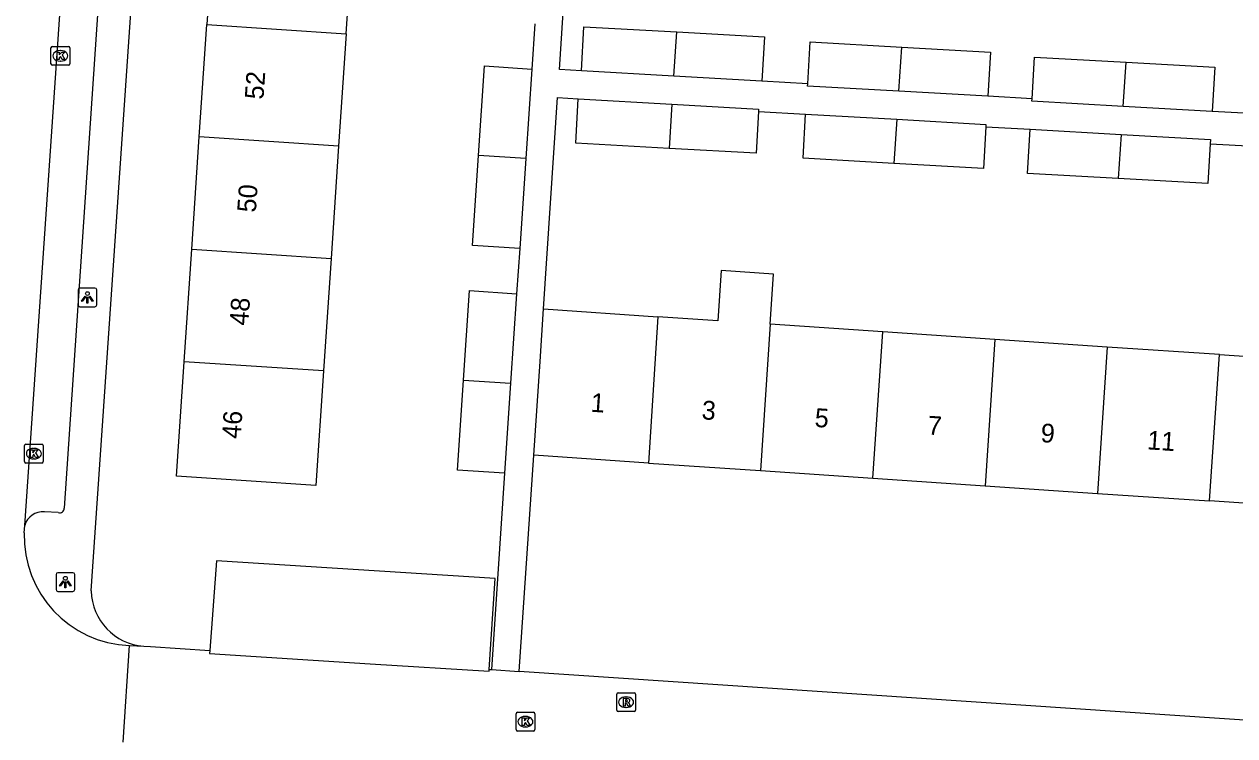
# Model space of a CAD drawing. Extents: x 161848 to 162726, y 385382 to 386521.
# Drawn here: x 162036.6 to 162101.1, y 385926.3 to 385964.2 of the extents above; entities that cross this region are included whole.
import ezdxf

# ---------------------------------------------------------------- set-up
doc = ezdxf.new("R2010")
doc.units = 0
for name, color, linetype in [('IMGEO_Kolk', 7, 'Continuous'), ('IMGEO_Lichtpunt', 7, 'Continuous'), ('IMGEO_Pand', 7, 'Continuous'), ('IMGEO_Pand_nummerreeks', 7, 'Continuous'), ('IMGEO_Rijbaan_lokaal_open', 7, 'Continuous'), ('IMGEO_Rioolput', 7, 'Continuous'), ('IMGEO_Voetpad_open', 7, 'Continuous'), ('IMGEO_Woonerf_open', 7, 'Continuous')]:
    doc.layers.add(name, color=color, linetype=linetype)

msp = doc.modelspace()

# ---------------------------------------------------------------- linework, layer by layer
at = {"layer": 'IMGEO_Kolk'}
for p, q in [((162038.004, 385962.078), (162038.004, 385962.93)), ((162038.079, 385963.004), (162038.931, 385963.004)), ((162038.492, 385962.784), (162038.517, 385962.784)), ((162039.005, 385962.93), (162039.005, 385962.078)), ((162038.931, 385962.004), (162038.079, 385962.004)), ((162038.515, 385962.224), (162038.49, 385962.224)), ((162036.665, 385941.807), (162037.517, 385941.807)), ((162036.59, 385940.881), (162036.59, 385941.733)), ((162037.078, 385941.587), (162037.103, 385941.587)), ((162037.591, 385941.733), (162037.591, 385940.881)), ((162037.517, 385940.807), (162036.665, 385940.807)), ((162037.101, 385941.027), (162037.076, 385941.027)), ((162062.803, 385926.6), (162062.803, 385927.452)), ((162062.878, 385927.526), (162063.73, 385927.526)), ((162063.291, 385927.306), (162063.316, 385927.306)), ((162063.804, 385927.452), (162063.804, 385926.6)), ((162063.73, 385926.526), (162062.878, 385926.526)), ((162063.314, 385926.746), (162063.289, 385926.746))]:
    msp.add_line(p, q, dxfattribs=at)
for points in [[(162038.004, 385962.078), (162038.004, 385962.93)], [(162038.079, 385963.004), (162038.931, 385963.004)], [(162038.325, 385962.704), (162038.448, 385962.704), (162038.448, 385962.553), (162038.578, 385962.704), (162038.742, 385962.704), (162038.596, 385962.553), (162038.749, 385962.304), (162038.597, 385962.304), (162038.512, 385962.468), (162038.448, 385962.401), (162038.448, 385962.304), (162038.325, 385962.304), (162038.325, 385962.704)], [(162039.005, 385962.93), (162039.005, 385962.078)], [(162038.931, 385962.004), (162038.079, 385962.004)], [(162036.665, 385941.807), (162037.517, 385941.807)], [(162036.59, 385940.881), (162036.59, 385941.733)], [(162036.911, 385941.507), (162037.034, 385941.507), (162037.034, 385941.356), (162037.164, 385941.507), (162037.328, 385941.507), (162037.182, 385941.356), (162037.335, 385941.107), (162037.183, 385941.107), (162037.098, 385941.271), (162037.034, 385941.204), (162037.034, 385941.107), (162036.911, 385941.107), (162036.911, 385941.507)], [(162037.591, 385941.733), (162037.591, 385940.881)], [(162037.517, 385940.807), (162036.665, 385940.807)], [(162062.803, 385926.6), (162062.803, 385927.452)], [(162062.878, 385927.526), (162063.73, 385927.526)], [(162063.124, 385927.226), (162063.247, 385927.226), (162063.247, 385927.075), (162063.377, 385927.226), (162063.541, 385927.226), (162063.395, 385927.075), (162063.548, 385926.826), (162063.396, 385926.826), (162063.311, 385926.99), (162063.247, 385926.923), (162063.247, 385926.826), (162063.124, 385926.826), (162063.124, 385927.226)], [(162063.804, 385927.452), (162063.804, 385926.6)], [(162063.73, 385926.526), (162062.878, 385926.526)]]:
    msp.add_lwpolyline(points, dxfattribs=at)
for centre, start, end in [((162038.081, 385962.928), 91.55205, 178.44795), ((162038.081, 385962.928), 91.55205, 178.44795), ((162038.929, 385962.928), 1.55205, 88.44795), ((162038.929, 385962.928), 1.55205, 88.44795), ((162038.081, 385962.08), 181.55205, 268.44795), ((162038.081, 385962.08), 181.55205, 268.44795), ((162038.929, 385962.08), 271.55205, 358.44795), ((162038.929, 385962.08), 271.55205, 358.44795), ((162036.667, 385941.731), 91.55205, 178.44795), ((162036.667, 385941.731), 91.55205, 178.44795), ((162037.515, 385941.731), 1.55205, 88.44795), ((162037.515, 385941.731), 1.55205, 88.44795), ((162036.667, 385940.883), 181.55205, 268.44795), ((162036.667, 385940.883), 181.55205, 268.44795), ((162037.515, 385940.883), 271.55205, 358.44795), ((162037.515, 385940.883), 271.55205, 358.44795), ((162062.88, 385927.45), 91.55205, 178.44795), ((162062.88, 385927.45), 91.55205, 178.44795), ((162063.728, 385927.45), 1.55205, 88.44795), ((162063.728, 385927.45), 1.55205, 88.44795), ((162062.88, 385926.602), 181.55205, 268.44795), ((162062.88, 385926.602), 181.55205, 268.44795), ((162063.728, 385926.602), 271.55205, 358.44795), ((162063.728, 385926.602), 271.55205, 358.44795)]:
    msp.add_arc(centre, 0.0765, start, end, dxfattribs=at)
for centre, major_axis, ratio, start_param, end_param in [((162038.491, 385962.504), (-0.387, 0.002), 0.722429, 4.712389, 7.853982), ((162038.516, 385962.504), (-0.39, 0.002), 0.717154, 1.570796, 4.712389), ((162037.077, 385941.307), (-0.387, 0.002), 0.722429, 4.712389, 7.853982), ((162037.102, 385941.307), (-0.39, 0.002), 0.717154, 1.570796, 4.712389), ((162063.29, 385927.026), (-0.387, 0.002), 0.722429, 4.712389, 7.853982), ((162063.315, 385927.026), (-0.39, 0.002), 0.717154, 1.570796, 4.712389)]:
    msp.add_ellipse(centre, major_axis=major_axis, ratio=ratio, start_param=start_param, end_param=end_param, dxfattribs=at)
at = {"layer": 'IMGEO_Lichtpunt'}
for p, q in [((162040.348, 385950.132), (162039.54, 385950.132)), ((162040.348, 385950.132), (162039.54, 385950.132)), ((162039.446, 385950.037), (162039.446, 385949.23)), ((162039.446, 385950.037), (162039.446, 385949.23)), ((162040.442, 385949.23), (162040.442, 385950.037)), ((162040.442, 385949.23), (162040.442, 385950.037)), ((162039.54, 385949.136), (162040.348, 385949.136)), ((162039.54, 385949.136), (162040.348, 385949.136)), ((162038.272, 385934.867), (162038.272, 385934.06)), ((162038.272, 385934.867), (162038.272, 385934.06)), ((162039.174, 385934.962), (162038.366, 385934.962)), ((162039.174, 385934.962), (162038.366, 385934.962)), ((162039.268, 385934.06), (162039.268, 385934.867)), ((162039.268, 385934.06), (162039.268, 385934.867)), ((162038.366, 385933.966), (162039.174, 385933.966)), ((162038.366, 385933.966), (162039.174, 385933.966))]:
    msp.add_line(p, q, dxfattribs=at)
for points in [[(162039.82, 385949.701), (162039.859, 385949.673), (162039.671, 385949.411), (162039.633, 385949.438), (162039.82, 385949.701)], [(162039.922, 385949.653), (162039.969, 385949.653), (162039.969, 385949.331), (162039.922, 385949.331), (162039.922, 385949.653)], [(162040.032, 385949.673), (162040.07, 385949.7), (162040.257, 385949.438), (162040.218, 385949.41), (162040.032, 385949.673)], [(162038.646, 385934.531), (162038.685, 385934.503), (162038.497, 385934.241), (162038.459, 385934.268), (162038.646, 385934.531)], [(162038.748, 385934.483), (162038.795, 385934.483), (162038.795, 385934.161), (162038.748, 385934.161), (162038.748, 385934.483)], [(162038.858, 385934.503), (162038.896, 385934.53), (162039.083, 385934.268), (162039.044, 385934.24), (162038.858, 385934.503)]]:
    msp.add_lwpolyline(points, dxfattribs=at)
for centre in [(162039.945, 385949.835), (162038.771, 385934.665)]:
    msp.add_circle(centre, 0.0994, dxfattribs=at)
for centre, start, end in [((162039.54, 385950.037), 90, 180), ((162039.54, 385950.037), 90, 180), ((162040.348, 385950.037), 0, 90), ((162040.348, 385950.037), 0, 90), ((162039.54, 385949.23), 180, 270), ((162039.54, 385949.23), 180, 270), ((162040.348, 385949.23), 270, 0), ((162040.348, 385949.23), 270, 360), ((162038.366, 385934.867), 90, 180), ((162038.366, 385934.867), 90, 180), ((162039.174, 385934.867), 0, 90), ((162039.174, 385934.867), 0, 90), ((162038.366, 385934.06), 180, 270), ((162038.366, 385934.06), 180, 270), ((162039.174, 385934.06), 270, 0), ((162039.174, 385934.06), 270, 360)]:
    msp.add_arc(centre, 0.0946, start, end, dxfattribs=at)
at = {"layer": 'IMGEO_Pand'}
for points in [[(162046.721, 385970.155), (162046.317, 385964.168)], [(162053.748, 385963.681), (162053.944, 385966.589), (162056.027, 385966.449), (162056.236, 385969.535)], [(162045.913, 385958.181), (162046.317, 385964.168)], [(162046.317, 385964.168), (162053.748, 385963.681)], [(162066.294, 385961.702), (162066.427, 385964.056), (162071.379, 385963.776)], [(162071.219, 385961.424), (162071.379, 385963.776)], [(162071.379, 385963.776), (162076.044, 385963.512), (162075.911, 385961.158)], [(162053.748, 385963.681), (162053.343, 385957.691)], [(162078.358, 385961.02), (162078.484, 385963.249), (162083.369, 385962.973)], [(162083.212, 385960.62), (162083.369, 385962.973)], [(162083.369, 385962.973), (162088.101, 385962.705), (162087.968, 385960.351)], [(162090.323, 385960.218), (162090.449, 385962.441), (162095.331, 385962.165)], [(162060.809, 385957.199), (162061.127, 385961.967), (162063.64, 385961.799)], [(162063.64, 385961.799), (162063.323, 385957.033)], [(162095.173, 385959.812), (162095.331, 385962.165)], [(162095.331, 385962.165), (162100.066, 385961.897), (162099.933, 385959.543)], [(162071.219, 385961.424), (162066.294, 385961.702)], [(162075.911, 385961.158), (162071.219, 385961.424)], [(162083.212, 385960.62), (162078.351, 385960.895), (162078.358, 385961.02)], [(162087.968, 385960.351), (162083.212, 385960.62)], [(162070.964, 385957.572), (162065.986, 385957.853), (162066.119, 385960.207)], [(162066.119, 385960.207), (162071.119, 385959.925)], [(162071.119, 385959.925), (162070.964, 385957.572)], [(162071.119, 385959.925), (162075.736, 385959.663), (162075.729, 385959.54)], [(162095.173, 385959.812), (162090.316, 385960.087), (162090.323, 385960.218)], [(162075.729, 385959.54), (162075.603, 385957.309), (162070.964, 385957.572)], [(162082.952, 385956.771), (162078.113, 385957.044), (162078.246, 385959.398)], [(162078.246, 385959.398), (162083.109, 385959.123)], [(162099.933, 385959.543), (162095.173, 385959.812)], [(162083.109, 385959.123), (162082.952, 385956.771)], [(162087.856, 385958.724), (162087.73, 385956.5), (162082.952, 385956.771)], [(162083.109, 385959.123), (162087.863, 385958.854), (162087.856, 385958.724)], [(162094.916, 385955.964), (162090.081, 385956.237), (162090.214, 385958.591)], [(162090.214, 385958.591), (162095.073, 385958.317)], [(162045.509, 385952.194), (162045.913, 385958.181)], [(162053.343, 385957.691), (162045.913, 385958.181)], [(162095.073, 385958.317), (162094.916, 385955.964)], [(162095.073, 385958.317), (162099.831, 385958.047), (162099.818, 385957.822)], [(162053.343, 385957.691), (162052.94, 385951.71)], [(162099.818, 385957.822), (162099.698, 385955.693), (162094.916, 385955.964)], [(162063.003, 385952.234), (162060.49, 385952.402), (162060.809, 385957.199)], [(162063.323, 385957.033), (162060.809, 385957.199)], [(162063.323, 385957.033), (162063.003, 385952.234)], [(162045.105, 385946.207), (162045.509, 385952.194)], [(162045.509, 385952.194), (162052.94, 385951.71)], [(162052.94, 385951.71), (162052.535, 385945.719)], [(162076.352, 385948.202), (162076.53, 385950.87), (162073.749, 385951.058), (162073.569, 385948.39), (162070.373, 385948.605)], [(162060.002, 385945.229), (162060.319, 385949.993), (162062.832, 385949.825)], [(162062.832, 385949.825), (162062.515, 385945.064)], [(162063.747, 385941.22), (162064.084, 385946.209), (162064.273, 385949.017)], [(162064.273, 385949.017), (162070.373, 385948.605)], [(162070.373, 385948.605), (162069.859, 385940.808)], [(162076.352, 385948.202), (162075.835, 385940.404)], [(162082.354, 385947.797), (162076.352, 385948.202)], [(162081.834, 385939.999), (162082.354, 385947.797)], [(162088.332, 385947.393), (162082.354, 385947.797)], [(162088.332, 385947.393), (162087.814, 385939.596)], [(162094.32, 385946.989), (162088.332, 385947.393)], [(162094.32, 385946.989), (162093.802, 385939.192)], [(162100.309, 385946.585), (162094.32, 385946.989)], [(162099.785, 385938.788), (162100.309, 385946.585)], [(162100.309, 385946.585), (162106.298, 385946.181)], [(162052.535, 385945.719), (162052.123, 385939.607), (162044.693, 385940.108), (162045.105, 385946.207)], [(162052.535, 385945.719), (162045.105, 385946.207)], [(162062.195, 385940.26), (162059.682, 385940.428), (162060.002, 385945.229)], [(162060.002, 385945.229), (162062.515, 385945.064)], [(162062.515, 385945.064), (162062.195, 385940.26)], [(162069.859, 385940.808), (162063.747, 385941.22)], [(162069.859, 385940.808), (162075.835, 385940.404)], [(162075.835, 385940.404), (162081.834, 385939.999)], [(162081.834, 385939.999), (162087.814, 385939.596)], [(162087.814, 385939.596), (162093.802, 385939.192)], [(162093.802, 385939.192), (162099.785, 385938.788)], [(162105.776, 385938.384), (162099.785, 385938.788)], [(162061.373, 385929.812), (162061.69, 385934.656), (162046.826, 385935.595), (162046.474, 385930.817)], [(162046.474, 385930.817), (162046.462, 385930.654), (162055.027, 385930.112), (162061.366, 385929.711), (162061.373, 385929.812)]]:
    msp.add_lwpolyline(points, dxfattribs=at)
at = {"layer": 'IMGEO_Rijbaan_lokaal_open'}
for points in [[(162036.606, 385937.482), (162039.579, 385980.773)], [(162036.579, 385937.095), (162036.606, 385937.482)], [(162041.849, 385925.93), (162042.191, 385931.089)]]:
    msp.add_lwpolyline(points, dxfattribs=at)
msp.add_arc((162042.404, 385936.913), 5.828, 178.21227, 267.90308, dxfattribs=at)
at = {"layer": 'IMGEO_Rioolput'}
for p, q in [((162068.171, 385927.639), (162068.171, 385928.491)), ((162068.246, 385928.565), (162069.098, 385928.565)), ((162068.659, 385928.345), (162068.684, 385928.345)), ((162069.172, 385928.491), (162069.172, 385927.639)), ((162069.098, 385927.565), (162068.246, 385927.565)), ((162068.682, 385927.785), (162068.657, 385927.785))]:
    msp.add_line(p, q, dxfattribs=at)
for points in [[(162068.171, 385927.639), (162068.171, 385928.491)], [(162068.246, 385928.565), (162069.098, 385928.565)], [(162068.76, 385928.263), (162068.508, 385928.265), (162068.508, 385927.865)], [(162068.686, 385928.184), (162068.632, 385928.184), (162068.632, 385928.103)], [(162069.172, 385928.491), (162069.172, 385927.639)], [(162069.098, 385927.565), (162068.246, 385927.565)], [(162068.508, 385927.865), (162068.632, 385927.865), (162068.632, 385928.027), (162068.643, 385928.027)], [(162068.632, 385928.103), (162068.684, 385928.103)], [(162068.69, 385927.998), (162068.761, 385927.865), (162068.901, 385927.865), (162068.836, 385927.991)]]:
    msp.add_lwpolyline(points, dxfattribs=at)
for centre, radius, start, end in [((162068.248, 385928.489), 0.0765, 91.55205, 178.44795), ((162068.248, 385928.489), 0.0765, 91.55205, 178.44795), ((162068.692, 385928.088), 0.0964, 77.00612, 93.18647), ((162068.706, 385928.145), 0.0378, 276.66336, 79.67722), ((162068.759, 385928.153), 0.109, 350.36119, 89.41601), ((162069.096, 385928.489), 0.0765, 1.55205, 88.44795), ((162069.096, 385928.489), 0.0765, 1.55205, 88.44795), ((162068.248, 385927.641), 0.0765, 181.55205, 268.44795), ((162068.248, 385927.641), 0.0765, 181.55205, 268.44795), ((162068.642, 385927.974), 0.0533, 26.02933, 88.69889), ((162068.668, 385928.292), 0.19, 274.7715, 282.96867), ((162068.757, 385928.153), 0.112, 277.58423, 350.98172), ((162068.741, 385927.938), 0.108, 29.51342, 73.79051), ((162069.096, 385927.641), 0.0765, 271.55205, 358.44795), ((162069.096, 385927.641), 0.0765, 271.55205, 358.44795)]:
    msp.add_arc(centre, radius, start, end, dxfattribs=at)
for centre, major_axis, ratio, start_param, end_param in [((162068.658, 385928.065), (-0.387, 0.002), 0.722429, 4.712389, 7.853982), ((162068.683, 385928.065), (-0.39, 0.002), 0.717154, 1.570796, 4.712389)]:
    msp.add_ellipse(centre, major_axis=major_axis, ratio=ratio, start_param=start_param, end_param=end_param, dxfattribs=at)
at = {"layer": 'IMGEO_Voetpad_open'}
for points in [[(162040.143, 385933.992), (162043.697, 385985.789)], [(162041.478, 385979.423), (162038.701, 385938.4)], [(162066.294, 385961.702), (162065.112, 385961.78), (162065.894, 385973.665)], [(162063.811, 385964.208), (162063.64, 385961.799)], [(162078.358, 385961.02), (162075.911, 385961.158)], [(162064.273, 385949.017), (162065.014, 385960.28), (162066.119, 385960.207)], [(162090.323, 385960.218), (162087.968, 385960.351)], [(162075.729, 385959.54), (162078.246, 385959.398)], [(162102.289, 385959.41), (162099.933, 385959.543)], [(162087.856, 385958.724), (162090.214, 385958.591)], [(162099.818, 385957.822), (162102.159, 385957.69)], [(162063.003, 385952.234), (162062.832, 385949.825)], [(162062.973, 385929.704), (162063.747, 385941.22)], [(162062.195, 385940.26), (162061.492, 385929.804)], [(162038.395, 385938.174), (162037.657, 385938.203)], [(162042.191, 385931.089), (162042.949, 385931.049)], [(162061.492, 385929.804), (162062.973, 385929.704)]]:
    msp.add_lwpolyline(points, dxfattribs=at)
for centre, radius, start, end in [((162037.555, 385937.225), 0.983, 84.04295, 164.85833), ((162038.478, 385938.382), 0.224, 248.27817, 4.61817), ((162043.16, 385934.06), 3.018, 181.285, 265.98478)]:
    msp.add_arc(centre, radius, start, end, dxfattribs=at)
at = {"layer": 'IMGEO_Woonerf_open'}
for points in [[(162042.949, 385931.049), (162043.317, 385931.03), (162046.474, 385930.817)], [(162061.373, 385929.812), (162061.492, 385929.804)], [(162111.178, 385926.464), (162062.973, 385929.704)]]:
    msp.add_lwpolyline(points, dxfattribs=at)

# ---------------------------------------------------------------- texts
at = {"layer": 'IMGEO_Pand_nummerreeks'}
for s, rotation, p in [('52', 86.13907, (162049.333, 385960.16)), ('50', 86.13907, (162048.928, 385954.137)), ('48', 86.13907, (162048.521, 385948.109)), ('1', 356.1393, (162066.768, 385943.542)), ('3', 356.1393, (162072.681, 385943.143)), ('5', 356.1393, (162078.706, 385942.737)), ('46', 86.13847, (162048.114, 385942.077)), ('7', 356.1393, (162084.732, 385942.33)), ('9', 356.1393, (162090.757, 385941.924)), ('11', 356.1393, (162096.438, 385941.54))]:
    msp.add_text(s, height=1, rotation=rotation, dxfattribs=at).set_placement(p)

doc.saveas('drawing.dxf')
